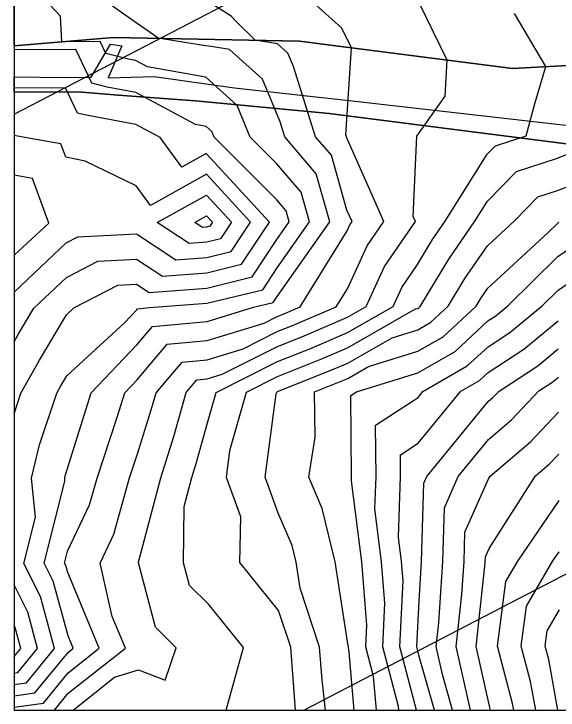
# Model space of a CAD drawing. Extents: x 42655 to 43811, y -141820 to -141156.
# Drawn here: x 42724.6 to 42764, y -141820.4 to -141770 of the extents above; entities that cross this region are included whole.
import ezdxf

# ---------------------------------------------------------------- set-up
doc = ezdxf.new("R2010")
doc.units = 0
for name, color, linetype in [('D-STR-HTXT', 7, 'Continuous'), ('D-TTL', 7, 'Continuous'), ('ZE_HICN', 7, 'Continuous'), ('ZE_LWCN', 7, 'Continuous'), ('地形', 7, 'Continuous'), ('現況水路ﾊｯﾁ', 7, 'Continuous'), ('現況道路ﾊｯﾁ', 7, 'Continuous')]:
    doc.layers.add(name, color=color, linetype=linetype)

msp = doc.modelspace()

# ---------------------------------------------------------------- linework, layer by layer
at = {"layer": 'D-STR-HTXT'}
for points in [[(42724.63, -141777.236), (42816.396, -141729.579)], [(42745.63, -141820.399), (42839.551, -141771.625)]]:
    msp.add_lwpolyline(points, dxfattribs=at)
at = {"layer": 'D-TTL'}
msp.add_lwpolyline([(42724.63, -141820.399), (43685.83, -141820.386), (43685.821, -141155.586), (42724.621, -141155.599), (42724.63, -141820.399)], dxfattribs=at)
at = {"layer": 'ZE_HICN'}
for points in [[(42724.63, -141820.19), (42726.754, -141819.898), (42728.556, -141817.7), (42730.809, -141815.912), (42728.523, -141810.444), (42728.381, -141809.928), (42728.297, -141809.761), (42728.515, -141808.896), (42730.108, -141805.538), (42730.648, -141803.587), (42732.099, -141799.185), (42732.649, -141797.415), (42733.546, -141796.472), (42735.731, -141793.899), (42738.621, -141793.626), (42742.744, -141792.368), (42743.701, -141791.887), (42744.127, -141791.716), (42745.351, -141791.193), (42748.761, -141785.685), (42748.959, -141785.256), (42749.124, -141785.013), (42748.754, -141784.172), (42747.623, -141780.205), (42746.475, -141778.863), (42744.868, -141773.785), (42744.468, -141772.812), (42743.712, -141772.131), (42742.091, -141771.876), (42740.702, -141770.479), (42740.358, -141770.133), (42738.506, -141768.926)], [(42724.63, -141790.131), (42728.411, -141786.556), (42729.248, -141786.121), (42733.497, -141785.904), (42736.355, -141787.784), (42738.593, -141787.613), (42740.351, -141787.185), (42741.758, -141785.047), (42738.565, -141781.582), (42734.514, -141783.837), (42733.481, -141782.419), (42729.779, -141780.63), (42728.382, -141780.344), (42728.028, -141779.373), (42725.673, -141778.959), (42724.63, -141778.767)], [(42747.205, -141820.399), (42746.946, -141818.218), (42746.774, -141815.837), (42745.351, -141811.568), (42745.063, -141809.683), (42744.77, -141808.483), (42743.768, -141806.133), (42742.828, -141803.53), (42743.626, -141797.486), (42743.661, -141797.364), (42743.727, -141797.331), (42747.534, -141795.803), (42748.805, -141795.26), (42752.018, -141793.424), (42753.883, -141792.85), (42754.833, -141792.303), (42756.084, -141791.143), (42757.296, -141789.131), (42758.943, -141786.754), (42760.889, -141784.958), (42762.589, -141783.224), (42764.012, -141782.756), (42766.493, -141781.78)], [(42755.091, -141820.399), (42753.993, -141816.509), (42753.805, -141815.805), (42753.974, -141812.502), (42754.161, -141809.64), (42754.333, -141803.959), (42754.545, -141803.476), (42758.995, -141798.035), (42759.356, -141797.73), (42759.772, -141797.289), (42762.576, -141795.465), (42764.066, -141794.238)], [(42762.429, -141820.398), (42762.061, -141818.33), (42761.38, -141815.769), (42761.764, -141812.875), (42763.679, -141809.596), (42764.134, -141808.926)]]:
    msp.add_lwpolyline(points, dxfattribs=at)
at = {"layer": 'ZE_LWCN'}
for points in [[(42724.63, -141818.543), (42725.522, -141818.421), (42727.567, -141815.927), (42726.541, -141812.178), (42725.33, -141809.774), (42726.175, -141806.428), (42725.899, -141803.609), (42726.481, -141801.186), (42727.731, -141797.438), (42728.028, -141796.914), (42728.456, -141796.193), (42732.629, -141792.34), (42733.522, -141791.4), (42733.586, -141791.325), (42734.447, -141791.244), (42738.608, -141790.926), (42742.649, -141789.942), (42743.685, -141788.368), (42746.044, -141785.027), (42745.433, -141782.883), (42743.65, -141780.798), (42741.736, -141778.885), (42740.794, -141776.593), (42738.532, -141774.554), (42734.306, -141773.805), (42733.438, -141773.34), (42733.025, -141773.263), (42731.285, -141772.824), (42730.88, -141771.971), (42728.088, -141771.984), (42728.005, -141770.127), (42724.63, -141766.539)], [(42727.565, -141820.399), (42728.563, -141819.181), (42732.694, -141815.903), (42731.741, -141813.625), (42730.87, -141809.749), (42731.867, -141807.647), (42732.993, -141803.576), (42733.571, -141801.823), (42734.574, -141798.639), (42734.92, -141797.404), (42736.804, -141795.186), (42738.628, -141795.014), (42741.229, -141794.22), (42743.706, -141792.976), (42744.809, -141792.533), (42747.973, -141791.181), (42748.78, -141789.878), (42750.216, -141786.764), (42751.416, -141785.002), (42748.729, -141778.905), (42748.718, -141778.866), (42748.707, -141778.852), (42748.667, -141778.727), (42749.07, -141772.422), (42748.375, -141771.001), (42745.568, -141768.47)], [(42724.63, -141819.366), (42726.138, -141819.159), (42728.549, -141816.218), (42728.925, -141815.92), (42728.544, -141815.009), (42727.461, -141811.053), (42726.813, -141809.767), (42728.319, -141803.807), (42728.299, -141803.598), (42728.342, -141803.418), (42728.488, -141802.981), (42730.215, -141797.426), (42733.534, -141793.936), (42734.659, -141792.612), (42738.615, -141792.238), (42741.987, -141791.209), (42743.415, -141790.861), (42743.695, -141790.436), (42747.519, -141785.02), (42746.528, -141781.544), (42744.243, -141778.873), (42743.902, -141777.794), (42742.631, -141774.703), (42740.23, -141772.538), (42738.915, -141772.331), (42738.522, -141772.27), (42738.047, -141772.195), (42735.083, -141771.731), (42732.832, -141770.146), (42731.764, -141769.394)], [(42728.902, -141820.399), (42731.904, -141818.017), (42733.644, -141817.487), (42735.575, -141818.224), (42736.372, -141815.886), (42734.87, -141814.39), (42733.64, -141809.736), (42733.641, -141809.695), (42735.26, -141803.566), (42736.198, -141800.587), (42737.095, -141797.394), (42737.877, -141796.473), (42738.634, -141796.402), (42739.714, -141796.072), (42743.711, -141794.064), (42745.49, -141793.351), (42748.79, -141791.941), (42750.137, -141791.171), (42751.473, -141788.273), (42753.708, -141784.992), (42753.554, -141784.64), (42753.817, -141778.828), (42755.856, -141775.921), (42756.023, -141773.307), (42754.042, -141769.258)], [(42739.999, -141820.399), (42741.247, -141815.863), (42738.71, -141812.738), (42737.338, -141811.372), (42736.902, -141809.721), (42736.948, -141805.652), (42737.502, -141803.555), (42737.823, -141802.536), (42738.649, -141799.593), (42739.275, -141797.384), (42743.717, -141795.153), (42746.171, -141794.168), (42748.795, -141793.047), (42752.094, -141791.162), (42752.731, -141789.781), (42753.861, -141788.122), (42754.949, -141786.315), (42755.873, -141784.982), (42758.912, -141780.133), (42759.507, -141779.526), (42761.74, -141778.792), (42762.398, -141776.383), (42763.158, -141773.782), (42760.898, -141769.944)], [(42724.63, -141798.925), (42725.122, -141797.45), (42726.477, -141795.053), (42728.436, -141791.76), (42728.966, -141791.269), (42732.155, -141789.609), (42733.514, -141789.539), (42734.428, -141790.141), (42738.603, -141789.822), (42741.883, -141789.023), (42743.675, -141786.3), (42744.569, -141785.034), (42744.338, -141784.222), (42743.662, -141783.432), (42739.127, -141778.897), (42738.957, -141778.484), (42738.549, -141778.116), (42737.787, -141777.981), (42733.449, -141775.657), (42731.382, -141775.271), (42730.257, -141774.988), (42729.096, -141772.544), (42724.63, -141772.564)], [(42724.63, -141793.718), (42724.927, -141793.193), (42726.062, -141791.283), (42728.423, -141789.051), (42730.701, -141787.865), (42733.505, -141787.722), (42735.391, -141788.962), (42738.598, -141788.718), (42741.117, -141788.104), (42743.133, -141785.041), (42738.558, -141780.075), (42736.783, -141781.063), (42735.217, -141778.915), (42733.46, -141777.973), (42729.739, -141777.28), (42729.229, -141777.151), (42728.359, -141775.319), (42724.63, -141775.337)], [(42745.018, -141820.399), (42744.689, -141815.847), (42743.8, -141813.183), (42740.986, -141809.702), (42741.052, -141806.41), (42740.017, -141803.543), (42740.276, -141801.583), (42741.468, -141797.374), (42743.722, -141796.242), (42746.853, -141794.986), (42748.8, -141794.153), (42753.721, -141791.341), (42753.875, -141791.294), (42753.954, -141791.248), (42754.057, -141791.153), (42756.123, -141787.723), (42758.029, -141784.972), (42758.928, -141783.537), (42761.048, -141781.375), (42764.001, -141780.404), (42765.014, -141780.005)], [(42724.63, -141787.45), (42727.162, -141785.115), (42725.979, -141781.877), (42724.63, -141781.64)], [(42737.319, -141786.606), (42734.998, -141785.079), (42738.572, -141783.088), (42740.383, -141785.054), (42739.585, -141786.266), (42738.588, -141786.509), (42737.319, -141786.606)], [(42738.282, -141785.427), (42737.733, -141785.066), (42738.579, -141784.595), (42739.008, -141785.06), (42738.819, -141785.347), (42738.583, -141785.404), (42738.282, -141785.427)], [(42749.275, -141820.399), (42748.903, -141816.213), (42748.863, -141815.874), (42748.859, -141815.828), (42748.832, -141815.744), (42747.906, -141809.669), (42746.96, -141805.805), (42745.984, -141803.516), (42746.439, -141800.617), (42746.395, -141797.351), (42748.216, -141796.62), (42748.811, -141796.366), (42750.314, -141795.507), (42753.89, -141794.406), (42755.712, -141793.358), (42758.112, -141791.134), (42758.47, -141790.539), (42758.957, -141789.836), (42763.3, -141785.827), (42764.023, -141785.114), (42764.113, -141785.052)], [(42750.896, -141820.399), (42750.679, -141817.961), (42750.109, -141815.822), (42750.189, -141814.253), (42749.824, -141809.66), (42749.082, -141803.788), (42749.092, -141803.501), (42749.031, -141797.598), (42749.432, -141797.337), (42753.897, -141795.962), (42756.591, -141794.413), (42758.968, -141792.21), (42759.548, -141791.832), (42760.41, -141791.123), (42764.035, -141787.55), (42765.409, -141786.607)], [(42752.517, -141820.399), (42752.494, -141820.138), (42751.341, -141815.816), (42751.503, -141812.646), (42751.265, -141809.654), (42750.782, -141805.827), (42750.865, -141803.493), (42750.826, -141799.752), (42753.905, -141797.747), (42754.259, -141797.314), (42757.471, -141795.468), (42758.977, -141794.072), (42760.558, -141793.043), (42762.904, -141791.112), (42764.046, -141789.986), (42766.704, -141788.161)], [(42753.797, -141820.399), (42752.573, -141815.81), (42752.817, -141811.039), (42752.707, -141809.647), (42752.482, -141807.867), (42752.638, -141803.485), (42752.621, -141801.906), (42753.921, -141801.06), (42756.995, -141797.302), (42758.35, -141796.522), (42758.985, -141795.933), (42761.567, -141794.254), (42764.056, -141792.204)], [(42756.397, -141820.399), (42755.669, -141817.818), (42755.218, -141815.798), (42755.409, -141814.068), (42755.698, -141809.633), (42755.816, -141805.738), (42756.817, -141803.465), (42759.008, -141800.786), (42760.706, -141799.349), (42762.663, -141797.275), (42763.585, -141796.675), (42764.075, -141796.272)], [(42757.704, -141820.399), (42757.644, -141820.189), (42756.664, -141815.791), (42757.079, -141812.027), (42757.235, -141809.626), (42757.299, -141807.518), (42759.021, -141803.608), (42759.119, -141803.454), (42762.056, -141800.969), (42764.087, -141798.817)], [(42759.146, -141820.399), (42759.098, -141820.22), (42758.109, -141815.785), (42758.748, -141809.985), (42758.772, -141809.619), (42758.782, -141809.297), (42759.045, -141808.701), (42762.402, -141803.439), (42763.407, -141802.589), (42764.101, -141801.853)], [(42760.837, -141820.399), (42760.754, -141819.928), (42759.649, -141815.777), (42760.272, -141811.085), (42761.135, -141809.608), (42764.117, -141805.213)], [(42724.63, -141817.72), (42724.907, -141817.682), (42726.341, -141815.932), (42725.622, -141813.303), (42724.63, -141811.336)], [(42764.02, -141820.398), (42763.368, -141816.731), (42763.11, -141815.761), (42763.256, -141814.665), (42764.154, -141813.128)], [(42724.63, -141816.529), (42725.115, -141815.938), (42724.702, -141814.427), (42724.63, -141814.286)]]:
    msp.add_lwpolyline(points, dxfattribs=at)
at = {"layer": '地形'}
for points in [[(42724.63, -141772.279), (42731.837, -141771.663), (42745.312, -141771.943), (42760.752, -141773.908), (42771.419, -141773.347), (42781.244, -141774.75), (42787.982, -141776.154), (42799.612, -141778.615), (42806.79, -141783.172), (42812.405, -141791.593), (42818.019, -141796.927), (42830.256, -141803.123), (42840.477, -141800.857)], [(42724.63, -141774.534), (42728.324, -141774.565), (42730.227, -141774.548), (42731.615, -141772.162), (42732.449, -141772.273), (42731.449, -141774.604), (42734.781, -141774.493), (42740.614, -141775.325), (42749.12, -141776.268), (42766.291, -141778.213)], [(42724.63, -141775.638), (42729.243, -141775.603), (42732.184, -141775.85), (42737.774, -141776.264), (42747.466, -141777.174), (42765.607, -141779.492)]]:
    msp.add_lwpolyline(points, dxfattribs=at)
at = {"layer": '現況水路ﾊｯﾁ'}
msp.add_lwpolyline([(42765.607, -141779.492), (42747.466, -141777.174), (42737.774, -141776.264), (42732.184, -141775.85), (42729.243, -141775.603), (42724.63, -141775.638), (42724.63, -141774.534), (42728.324, -141774.565), (42730.227, -141774.548), (42731.615, -141772.162), (42732.449, -141772.273), (42731.449, -141774.604), (42734.781, -141774.493), (42740.614, -141775.325), (42749.12, -141776.268), (42766.291, -141778.213)], dxfattribs=at)
at = {"layer": '現況道路ﾊｯﾁ'}
msp.add_lwpolyline([(42840.477, -141800.857), (42830.256, -141803.123), (42818.019, -141796.927), (42812.405, -141791.593), (42806.79, -141783.172), (42799.612, -141778.615), (42787.982, -141776.154), (42781.244, -141774.75), (42771.419, -141773.347), (42760.752, -141773.908), (42745.312, -141771.943), (42731.837, -141771.663), (42724.63, -141772.279), (42724.63, -141765.485)], dxfattribs=at)

doc.saveas('drawing.dxf')
